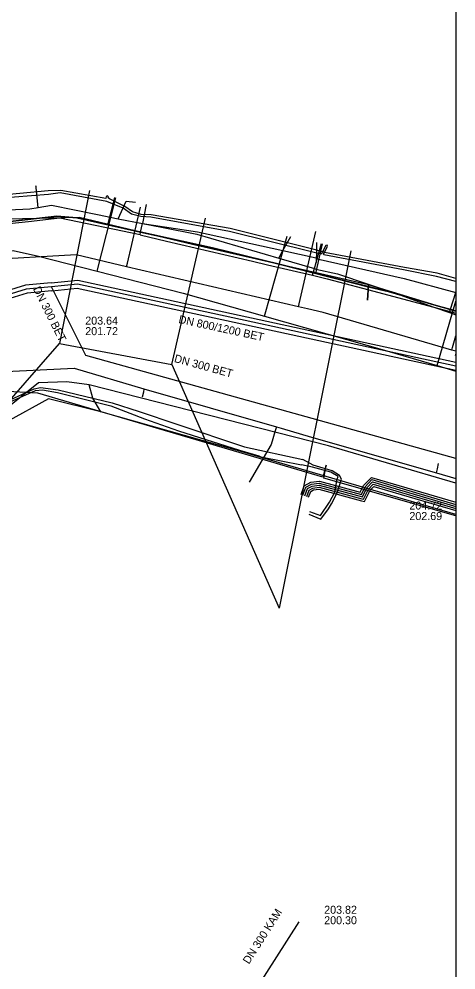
# Model space of a CAD drawing. Extents: x -600309 to -598967, y -1161267 to -1160292.
# Drawn here: x -599010.8 to -598967.1, y -1161109.2 to -1161014.2 of the extents above; entities that cross this region are included whole.
import ezdxf

# ---------------------------------------------------------------- set-up
doc = ezdxf.new("R2010")
doc.units = 0
for name, color, linetype in [('Vrstva 1', 7, 'Continuous'), ('Vrstva 10', 7, 'Continuous'), ('Vrstva 12', 7, 'Continuous'), ('Vrstva 13', 7, 'Continuous'), ('Vrstva 16', 7, 'Continuous'), ('Vrstva 4', 7, 'Continuous'), ('Vrstva 42', 7, 'Continuous'), ('Vrstva 44', 7, 'Continuous'), ('Vrstva 54', 7, 'Continuous'), ('Vrstva 55', 7, 'Continuous'), ('Vrstva 58', 7, 'Continuous'), ('Vrstva 63', 7, 'Continuous'), ('Vrstva 9', 7, 'Continuous')]:
    doc.layers.add(name, color=color, linetype=linetype)

msp = doc.modelspace()

# ---------------------------------------------------------------- linework, layer by layer
at = {"layer": 'Vrstva 1'}
for p, q in [((-599004.096, -1161047.803), (-599007.519, -1161040.925)), ((-598967.108, -1161058.09), (-599004.096, -1161047.803))]:
    msp.add_line(p, q, dxfattribs=at)
at = {"layer": 'Vrstva 10'}
for points in [[(-599007.558, -1161040.527), (-599010.129, -1161040.778), (-599015.089, -1161042.305), (-599019.788, -1161045.198)], [(-599007.558, -1161040.527), (-599004.904, -1161040.268), (-598967.108, -1161048.444)], [(-599007.48, -1161041.323), (-599004.95, -1161041.076), (-598967.108, -1161049.263)], [(-599007.48, -1161041.323), (-599009.971, -1161041.566), (-599014.757, -1161043.039), (-599019.368, -1161045.88)]]:
    msp.add_lwpolyline(points, dxfattribs=at)
at = {"layer": 'Vrstva 12'}
for p, q in [((-598967.13, -1161041.49), (-598967.108, -1161041.422)), ((-598967.13, -1161041.49), (-598967.108, -1161041.496)), ((-598967.76, -1161043.51), (-598967.108, -1161043.742)), ((-598967.72, -1161043.38), (-598967.108, -1161043.575)), ((-598967.65, -1161043.17), (-598967.108, -1161043.317))]:
    msp.add_line(p, q, dxfattribs=at)
for points in [[(-599009.06, -1161031.02), (-599009.07, -1161030.92), (-599009.08, -1161030.84)], [(-599008.87, -1161032.99), (-599009.06, -1161031.02)], [(-599000.85, -1161034.12), (-599000.05, -1161032.38), (-598999.12, -1161032.47)], [(-599014.68, -1161033.38), (-599009.68, -1161033.12)], [(-599009.68, -1161033.12), (-599008.87, -1161032.99)], [(-599008.87, -1161032.99), (-599007.54, -1161032.78), (-599002.93, -1161033.7)], [(-598998.05, -1161032.71), (-598998.44, -1161034.6)], [(-599014.08, -1161034.51), (-599011.35, -1161034.35), (-599009.8, -1161034.18), (-599006.98, -1161033.86), (-599004.98, -1161034.04), (-599001.88, -1161034.74), (-598998.62, -1161035.45)], [(-598998.68, -1161035.73), (-599006.69, -1161034.08), (-599009.82, -1161034.42), (-599014.04, -1161034.86)], [(-599002.93, -1161033.7), (-599000.85, -1161034.12)], [(-599000.85, -1161034.12), (-598998.44, -1161034.6)], [(-598998.68, -1161035.73), (-598998.62, -1161035.45)], [(-598998.62, -1161035.45), (-598998.44, -1161034.6)], [(-598998.62, -1161035.45), (-598991.44, -1161037.02), (-598984.63, -1161038.7), (-598981.37, -1161039.54)], [(-598998.44, -1161034.6), (-598992.95, -1161035.44), (-598984.4, -1161037.3)], [(-598998.44, -1161034.6), (-598996.55, -1161034.97), (-598993, -1161035.68), (-598984.82, -1161038.07)], [(-598998.68, -1161035.73), (-598996.02, -1161036.35)], [(-598996.02, -1161036.35), (-598987.45, -1161038.36)], [(-598984.4, -1161037.3), (-598983.62, -1161035.91)], [(-598984.82, -1161038.07), (-598984.4, -1161037.3)], [(-598984.4, -1161037.3), (-598981.07, -1161038.03)], [(-598981.04, -1161036.92), (-598981.06, -1161037.73), (-598981.07, -1161038.03)], [(-598981.03, -1161036.5), (-598981.04, -1161036.92)], [(-598980.98, -1161038.13), (-598980.56, -1161036.6)], [(-598984.82, -1161038.07), (-598981.25, -1161039.11)], [(-598981.07, -1161038.03), (-598981.08, -1161038.5)], [(-598981.08, -1161038.5), (-598980.98, -1161038.13)], [(-598981.07, -1161038.03), (-598980.98, -1161038.13)], [(-598980.98, -1161038.13), (-598972.3, -1161040.09), (-598967.13, -1161041.49)], [(-598987.45, -1161038.36), (-598985.95, -1161038.72), (-598981.43, -1161039.77)], [(-598981.37, -1161039.54), (-598981.25, -1161039.11)], [(-598981.25, -1161039.11), (-598981.08, -1161038.5)], [(-598981.25, -1161039.11), (-598981.1, -1161039.15), (-598978.95, -1161039.63)], [(-598981.43, -1161039.77), (-598981.37, -1161039.54)], [(-598981.43, -1161039.77), (-598979.99, -1161040.14), (-598976.46, -1161041.05), (-598969.33, -1161042.95)], [(-598981.37, -1161039.54), (-598979.95, -1161039.9)], [(-598979.95, -1161039.9), (-598973.88, -1161041.41), (-598972.72, -1161041.74)], [(-598978.95, -1161039.63), (-598972.72, -1161041.74)], [(-598972.72, -1161041.74), (-598969.33, -1161042.95)], [(-598972.72, -1161041.74), (-598968.84, -1161042.85), (-598967.65, -1161043.17)], [(-598967.65, -1161043.17), (-598967.13, -1161041.49)], [(-598969.33, -1161042.95), (-598967.83, -1161043.35), (-598967.72, -1161043.38)], [(-598969.33, -1161042.95), (-598967.76, -1161043.51)], [(-598967.76, -1161043.51), (-598967.72, -1161043.38)], [(-598967.72, -1161043.38), (-598967.65, -1161043.17)], [(-599003.75, -1161050.73), (-599005.99, -1161050.44), (-599008.81, -1161050.51), (-599011.89, -1161052.98)], [(-598967.108, -1161060.551), (-598979.83, -1161056.83), (-599003.75, -1161050.73)], [(-599002.61, -1161053.41), (-599003.39, -1161052.07), (-599003.75, -1161050.73)], [(-599002.61, -1161053.41), (-599007.84, -1161052.12), (-599012.05, -1161054.47)], [(-598967.108, -1161063.673), (-598989.16, -1161057.22), (-599002.61, -1161053.41)]]:
    msp.add_lwpolyline(points, dxfattribs=at)
at = {"layer": 'Vrstva 13'}
msp.add_line((-598967.108, -1161047.614), (-598967.174, -1161047.839), dxfattribs=at)
for points in [[(-599000.018, -1161038.918), (-598999.938, -1161038.575), (-598998.627, -1161032.957)], [(-598982.858, -1161042.923), (-598982.792, -1161042.639), (-598981.102, -1161035.398)], [(-598967.108, -1161047.375), (-598967.526, -1161047.253), (-598980.383, -1161043.501), (-598981.947, -1161043.136), (-598982.858, -1161042.923), (-599000.018, -1161038.918), (-599005.065, -1161037.74), (-599014.374, -1161038.259), (-599017.421, -1161038.357)], [(-598967.526, -1161047.253), (-598967.455, -1161047.01), (-598967.108, -1161045.823)], [(-599017.55, -1161049.65), (-599005.26, -1161049.06), (-598998.29, -1161051.13), (-598985.05, -1161054.92), (-598984.577, -1161055.051)], [(-598998.29, -1161051.13), (-598998.32, -1161051.46), (-598998.47, -1161051.97)], [(-598985.05, -1161054.92), (-598985.17, -1161055.32), (-598985.56, -1161056.69), (-598987.768, -1161060.45)], [(-598984.577, -1161055.051), (-598981.56, -1161055.96), (-598969.06, -1161059.52), (-598967.108, -1161060.076)], [(-598969.06, -1161059.52), (-598968.96, -1161059.12), (-598968.84, -1161058.6)]]:
    msp.add_lwpolyline(points, dxfattribs=at)
at = {"layer": 'Vrstva 16'}
msp.add_line((-598968.98, -1161048.81), (-598967.108, -1161042.366), dxfattribs=at)
for points in [[(-599002.97, -1161039.35), (-599001.1, -1161032.03)], [(-598986.25, -1161043.86), (-598983.97, -1161035.86)], [(-599065.31, -1161045.26), (-599063.77, -1161044.78), (-599046, -1161042.08), (-599043.74, -1161039.95), (-599040.81, -1161039.68), (-599033.55, -1161039.01), (-599023.25, -1161038.07), (-599015.59, -1161037.37), (-599012.66, -1161037.38), (-599011.36, -1161037.3), (-599008.83, -1161037.85), (-599002.97, -1161039.35), (-598994.38, -1161041.55), (-598986.25, -1161043.86), (-598974.03, -1161047.34), (-598968.98, -1161048.81), (-598967.108, -1161049.352)]]:
    msp.add_lwpolyline(points, dxfattribs=at)
at = {"layer": 'Vrstva 42'}
for points in [[(-599001.858, -1161032.03), (-599001.845, -1161031.92), (-599001.941, -1161031.841), (-599002.048, -1161031.911), (-599002.1, -1161032.09), (-599006.6, -1161031.3), (-599007.87, -1161031.34), (-599016.38, -1161032.13)], [(-598967.108, -1161040.398), (-598969.07, -1161039.89), (-598972.36, -1161039.23), (-598980.321, -1161037.739), (-598980.347, -1161037.68), (-598980.261, -1161037.488), (-598980.26, -1161037.486), (-598979.93, -1161036.863), (-598979.991, -1161036.758), (-598980.122, -1161036.803), (-598980.452, -1161037.434), (-598980.579, -1161037.678), (-598981.41, -1161037.48), (-598989.74, -1161035.4), (-598997.6, -1161033.97), (-598998.582, -1161033.905), (-598999.53, -1161033.65), (-599000.361, -1161033.055), (-599002, -1161032.41), (-599006.66, -1161031.53), (-599007.82, -1161031.71), (-599016.34, -1161032.36)], [(-598967.108, -1161040.106), (-598969, -1161039.58), (-598972.24, -1161039.01), (-598980.26, -1161037.486), (-598980.29, -1161037.48), (-598980.452, -1161037.434), (-598981.28, -1161037.2), (-598989.68, -1161035.11), (-598997.55, -1161033.72), (-598998.551, -1161033.703), (-598999.42, -1161033.44), (-599000.195, -1161032.913), (-599001.74, -1161032.13), (-599001.858, -1161032.03)], [(-598976.669, -1161061.449), (-598976.352, -1161060.798), (-598975.56, -1161059.978), (-598967.108, -1161062.469)], [(-598982.586, -1161061.672), (-598982.273, -1161060.819), (-598981.603, -1161060.463), (-598980.753, -1161060.353), (-598976.669, -1161061.449)], [(-598982.398, -1161061.741), (-598982.111, -1161060.959), (-598981.542, -1161060.656), (-598980.766, -1161060.557), (-598976.561, -1161061.685)], [(-598982.21, -1161061.81), (-598981.95, -1161061.1), (-598981.48, -1161060.85), (-598980.78, -1161060.76), (-598976.46, -1161061.92)], [(-598982.022, -1161061.879), (-598981.789, -1161061.241), (-598981.418, -1161061.044), (-598980.794, -1161060.963), (-598976.512, -1161062.112)], [(-598976.561, -1161061.685), (-598976.186, -1161060.914), (-598975.5, -1161060.204), (-598967.108, -1161062.677)], [(-598976.557, -1161062.307), (-598976.237, -1161062.393), (-598975.688, -1161061.262), (-598975.32, -1161060.882), (-598967.108, -1161063.303)], [(-598976.512, -1161062.112), (-598976.345, -1161062.157), (-598975.854, -1161061.146), (-598975.38, -1161060.656), (-598967.108, -1161063.094)], [(-598976.453, -1161061.921), (-598976.02, -1161061.03), (-598975.44, -1161060.43), (-598967.108, -1161062.886)], [(-598981.834, -1161061.948), (-598981.627, -1161061.381), (-598981.357, -1161061.237), (-598980.807, -1161061.167), (-598976.557, -1161062.307)]]:
    msp.add_lwpolyline(points, dxfattribs=at)
at = {"layer": 'Vrstva 44'}
for points in [[(-599012.03, -1161052.39), (-599009.26, -1161051.12), (-599008.61, -1161050.98), (-599006.85, -1161051.22), (-599001.46, -1161052.52), (-598998.767, -1161053.406), (-598995, -1161054.674), (-598988.24, -1161056.93), (-598982.41, -1161058.2)], [(-599011.97, -1161052.57), (-599009.122, -1161051.307), (-599008.418, -1161051.236), (-599006.92, -1161051.48), (-599001.59, -1161052.81), (-598998.24, -1161054.14), (-598994.83, -1161055.31), (-598988.73, -1161057.243), (-598986.815, -1161057.835), (-598986.595, -1161057.935), (-598982.56, -1161058.73)], [(-598979.85, -1161063.11), (-598979.55, -1161062.61), (-598978.97, -1161061.51), (-598978.55, -1161060.17), (-598978.76, -1161059.79), (-598979.48, -1161059.33), (-598981.39, -1161058.75), (-598982.41, -1161058.2)], [(-598981.759, -1161063.38), (-598980.65, -1161063.8), (-598979.75, -1161062.46), (-598979.2, -1161061.44), (-598978.99, -1161060.17), (-598978.87, -1161059.9), (-598979.61, -1161059.47), (-598981.45, -1161058.95), (-598982.56, -1161058.73)], [(-598981.819, -1161063.67), (-598980.62, -1161064.14), (-598979.85, -1161063.11)]]:
    msp.add_lwpolyline(points, dxfattribs=at)
at = {"layer": 'Vrstva 54'}
for points in [[(-599003.74, -1161031.3), (-599006.74, -1161046.59)], [(-598995.51, -1161048.69), (-598992.13, -1161034.07)], [(-598977.61, -1161037.33), (-598984.774, -1161073.06)], [(-599020.71, -1161062.6), (-599006.74, -1161046.59)], [(-599006.74, -1161046.59), (-598995.51, -1161048.69)], [(-598995.51, -1161048.69), (-598984.774, -1161073.06)]]:
    msp.add_lwpolyline(points, dxfattribs=at)
at = {"layer": 'Vrstva 55'}
for points in [[(-598967.108, -1161043.399), (-598975.84, -1161040.72), (-598975.95, -1161042.26), (-598975.84, -1161040.72), (-598993.43, -1161036.69), (-599004.76, -1161033.99), (-599011.86, -1161034.15), (-599019.49, -1161035.21), (-599023.51, -1161036.75), (-599032.41, -1161037.81), (-599043.64, -1161038.6), (-599063.98, -1161041.36), (-599075.51, -1161043.65), (-599076.98, -1161043.54), (-599070.92, -1161058.23), (-599067.97, -1161057.84), (-599067.7, -1161059.37), (-599067.25, -1161059.29)], [(-598967.108, -1161063.832), (-598980.31, -1161060.06), (-598980.07, -1161058.77), (-598980.42, -1161059.95), (-599008.88, -1161051.56), (-599013.13, -1161051.33), (-599017.49, -1161056.76), (-599020.21, -1161067.27), (-599035.67, -1161063.13), (-599036.22, -1161064.38), (-599037.05, -1161063.75)]]:
    msp.add_lwpolyline(points, dxfattribs=at)
at = {"layer": 'Vrstva 58'}
for points in [[(-599001.88, -1161034.74), (-599001.18, -1161032.01)], [(-599014.12, -1161034.51), (-599010.77, -1161034.285), (-599006.98, -1161033.86), (-599004.98, -1161034.04), (-599001.88, -1161034.74)], [(-598967.108, -1161043.32), (-598968.84, -1161042.85), (-598973.88, -1161041.41), (-598981.11, -1161039.61), (-598984.63, -1161038.7), (-598991.44, -1161037.02), (-599001.88, -1161034.74), (-599004.98, -1161034.04), (-599006.98, -1161033.86), (-599011.35, -1161034.35)], [(-599001.88, -1161034.74), (-598996.667, -1161035.878), (-598991.782, -1161036.945), (-598984.63, -1161038.7), (-598981.11, -1161039.61)], [(-598981.11, -1161039.59), (-598980.43, -1161036.64)], [(-598981.11, -1161039.61), (-598975.733, -1161040.949), (-598973.88, -1161041.41), (-598968.84, -1161042.85), (-598967.108, -1161043.32)]]:
    msp.add_lwpolyline(points, dxfattribs=at)
at = {"layer": 'Vrstva 63'}
msp.add_lwpolyline([(-600308.541, -1160292.347), (-598967.108, -1160292.347), (-598967.108, -1161267.031), (-600308.541, -1161267.031)], close=True, dxfattribs=at)
at = {"layer": 'Vrstva 9'}
msp.add_line((-598982.82, -1161104.39), (-598988.47, -1161113.26), dxfattribs=at)
for points in [[(-599007.519, -1161040.925), (-599010.05, -1161041.172), (-599014.923, -1161042.672), (-599019.578, -1161045.539)], [(-598967.108, -1161048.853), (-599004.927, -1161040.672), (-599007.519, -1161040.925)]]:
    msp.add_lwpolyline(points, dxfattribs=at)

# ---------------------------------------------------------------- texts
at = {"layer": 'Vrstva 12'}
for s, rotation, p in [('DN 800/1200 BET', 347.81766, (-598994.878, -1161044.533)), ('DN 300 KAM', 57.52496, (-598987.795, -1161108.692))]:
    msp.add_text(s, height=0.8, rotation=rotation, dxfattribs=at).set_placement(p)
for s, p in [('203.82', (-598980.277, -1161103.596)), ('200.30', (-598980.277, -1161104.646))]:
    msp.add_text(s, height=0.8, dxfattribs=at).set_placement(p)
at = {"layer": 'Vrstva 4'}
for rotation, p in [(296.46175, (-599009.397, -1161041.129)), (344.70644, (-598995.325, -1161048.428))]:
    msp.add_text('DN 300 BET', height=0.8, rotation=rotation, dxfattribs=at).set_placement(p)
for s, p in [('203.64', (-599004.153, -1161044.708)), ('201.72', (-599004.153, -1161045.758)), ('204.72', (-598971.764, -1161063.193)), ('202.69', (-598971.764, -1161064.243))]:
    msp.add_text(s, height=0.8, dxfattribs=at).set_placement(p)

doc.saveas('drawing.dxf')
